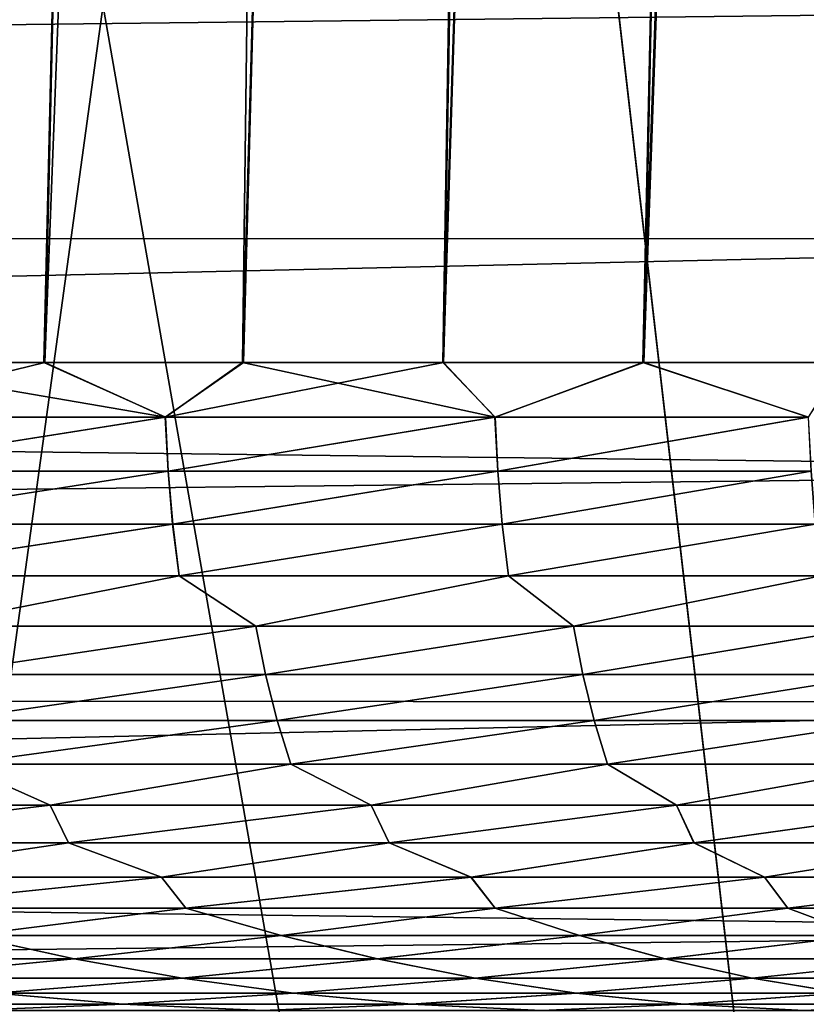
# Model space of a CAD drawing. Header units: millimetres. Extents: x -161 to 161, y -94 to 1149.
# Tile 920 of 1056: x 50.66 to 51.81, y 458.21 to 459.66. Entities that reach past the tile are written whole.
import ezdxf

# ---------------------------------------------------------------- set-up
doc = ezdxf.new("R2010")
doc.units = ezdxf.units.MM
doc.header["$LTSCALE"] = 81.481481
for name, color, linetype in [('43', 7, 'CONTINUOUS'), ('44', 7, 'CONTINUOUS'), ('45', 7, 'CONTINUOUS'), ('46', 7, 'CONTINUOUS'), ('91', 7, 'CONTINUOUS'), ('93', 7, 'CONTINUOUS')]:
    doc.layers.add(name, color=color, linetype=linetype)

msp = doc.modelspace()

# ---------------------------------------------------------------- linework, layer by layer
at = {"layer": '43', "color": 7, "linetype": 'CONTINUOUS', "true_color": 0xaaaaaa}
for points in [[(24.2, 460.0321, -16.9449), (53, 459.681, -16.9126), (24.2, 459.3509, -16.8761), (24.2, 460.0321, -16.9449)], [(53, 459.681, -16.9126), (53, 459.3381, -16.8743), (24.2, 459.3509, -16.8761), (53, 459.681, -16.9126)], [(53, 459.3381, -16.8743), (53, 458.9967, -16.8292), (24.2, 459.3509, -16.8761), (53, 459.3381, -16.8743)], [(24.2, 459.3509, -16.8761), (53, 458.9967, -16.8292), (24.2, 458.673, -16.7799), (24.2, 459.3509, -16.8761)], [(53, 458.9967, -16.8292), (53, 458.657, -16.7772), (24.2, 458.673, -16.7799), (53, 458.9967, -16.8292)], [(53, 458.657, -16.7772), (53, 458.319, -16.7185), (24.2, 458.673, -16.7799), (53, 458.657, -16.7772)], [(24.2, 458.673, -16.7799), (53, 458.319, -16.7185), (24.2, 457.9996, -16.6564), (24.2, 458.673, -16.7799)], [(53, 458.319, -16.7185), (53, 457.9815, -16.6526), (24.2, 457.9996, -16.6564), (53, 458.319, -16.7185)]]:
    msp.add_3dface(points, dxfattribs=at)
at = {"layer": '44', "color": 7, "linetype": 'CONTINUOUS', "true_color": 0xaaaaaa}
for points in [[(24.2, 459.3509, 16.8761), (53, 460.0247, 16.944), (24.2, 460.0321, 16.9449), (24.2, 459.3509, 16.8761)], [(53, 459.681, 16.9126), (53, 460.0247, 16.944), (24.2, 459.3509, 16.8761), (53, 459.681, 16.9126)], [(53, 459.3381, 16.8743), (53, 459.681, 16.9126), (24.2, 459.3509, 16.8761), (53, 459.3381, 16.8743)], [(24.2, 458.673, 16.7799), (53, 459.3381, 16.8743), (24.2, 459.3509, 16.8761), (24.2, 458.673, 16.7799)], [(53, 458.9967, 16.8292), (53, 459.3381, 16.8743), (24.2, 458.673, 16.7799), (53, 458.9967, 16.8292)], [(53, 458.657, 16.7772), (53, 458.9967, 16.8292), (24.2, 458.673, 16.7799), (53, 458.657, 16.7772)], [(24.2, 457.9996, 16.6564), (53, 458.657, 16.7772), (24.2, 458.673, 16.7799), (24.2, 457.9996, 16.6564)], [(53, 458.319, 16.7185), (53, 458.657, 16.7772), (24.2, 457.9996, 16.6564), (53, 458.319, 16.7185)], [(53, 457.9815, 16.6526), (53, 458.319, 16.7185), (24.2, 457.9996, 16.6564), (53, 457.9815, 16.6526)]]:
    msp.add_3dface(points, dxfattribs=at)
at = {"layer": '45', "color": 7, "linetype": 'CONTINUOUS', "true_color": 0xaaaaaa}
for points in [[(50.6917, 475.8222, 9), (53, 446.9778, 9), (50.3724, 469.7715, 9), (50.6917, 475.8222, 9)], [(53, 475.8222, 9), (53, 446.9778, 9), (50.6917, 475.8222, 9), (53, 475.8222, 9)], [(50.3724, 469.7715, 9), (53, 446.9778, 9), (50.0475, 463.8616, 9), (50.3724, 469.7715, 9)], [(50.0475, 463.8616, 9), (53, 446.9778, 9), (49.7171, 458.0925, 9), (50.0475, 463.8616, 9)]]:
    msp.add_3dface(points, dxfattribs=at)
at = {"layer": '46', "color": 7, "linetype": 'CONTINUOUS', "true_color": 0xaaaaaa}
for points in [[(53, 446.9778, -9), (53, 475.8222, -9), (49.0301, 446.9778, -9), (53, 446.9778, -9)], [(49.0301, 446.9778, -9), (53, 475.8222, -9), (49.378, 452.4645, -9), (49.0301, 446.9778, -9)], [(49.378, 452.4645, -9), (53, 475.8222, -9), (49.7171, 458.0924, -9), (49.378, 452.4645, -9)], [(49.7171, 458.0924, -9), (53, 475.8222, -9), (50.0475, 463.8616, -9), (49.7171, 458.0924, -9)]]:
    msp.add_3dface(points, dxfattribs=at)
at = {"layer": '91', "color": 7, "linetype": 'CONTINUOUS', "true_color": 0xaaaaaa}
for points in [[(50.8929, 486.2, 9.8586), (50.4508, 486.2, 10.1313), (50.1139, 459.1566, 8.9608), (50.8929, 486.2, 9.8586)], [(50.4017, 459.1566, 8.7739), (50.8929, 486.2, 9.8586), (50.1139, 459.1566, 8.9608), (50.4017, 459.1566, 8.7739)], [(50.4508, 486.2, -10.1313), (50.8929, 486.2, -9.8586), (50.1149, 459.1566, -8.9601), (50.4508, 486.2, -10.1313)], [(50.1149, 459.1566, -8.9601), (50.8929, 486.2, -9.8586), (50.4027, 459.1566, -8.7732), (50.1149, 459.1566, -8.9601)], [(51.3209, 486.2, 9.5674), (50.8929, 486.2, 9.8586), (50.4017, 459.1566, 8.7739), (51.3209, 486.2, 9.5674)], [(50.6917, 459.1566, 8.5717), (51.3209, 486.2, 9.5674), (50.4017, 459.1566, 8.7739), (50.6917, 459.1566, 8.5717)], [(50.8929, 486.2, -9.8586), (51.3209, 486.2, -9.5674), (50.4027, 459.1566, -8.7732), (50.8929, 486.2, -9.8586)], [(50.4027, 459.1566, -8.7732), (51.3209, 486.2, -9.5674), (50.6928, 459.1566, -8.5709), (50.4027, 459.1566, -8.7732)], [(50.9839, 459.1566, 8.3528), (51.3209, 486.2, 9.5674), (50.6917, 459.1566, 8.5717), (50.9839, 459.1566, 8.3528)], [(51.3209, 486.2, -9.5674), (51.7377, 486.2, -9.2558), (50.6928, 459.1566, -8.5709), (51.3209, 486.2, -9.5674)], [(50.6928, 459.1566, -8.5709), (51.7377, 486.2, -9.2558), (50.9851, 459.1566, -8.3519), (50.6928, 459.1566, -8.5709)], [(51.7377, 486.2, 9.2558), (51.3209, 486.2, 9.5674), (50.9839, 459.1566, 8.3528), (51.7377, 486.2, 9.2558)], [(51.2781, 459.1566, 8.116), (51.7377, 486.2, 9.2558), (50.9839, 459.1566, 8.3528), (51.2781, 459.1566, 8.116)], [(50.9851, 459.1566, -8.3519), (51.7377, 486.2, -9.2558), (51.2793, 459.1566, -8.115), (50.9851, 459.1566, -8.3519)], [(52.1412, 486.2, 8.9256), (51.7377, 486.2, 9.2558), (51.2781, 459.1566, 8.116), (52.1412, 486.2, 8.9256)], [(51.5726, 459.1566, 7.8606), (52.1412, 486.2, 8.9256), (51.2781, 459.1566, 8.116), (51.5726, 459.1566, 7.8606)], [(51.7377, 486.2, -9.2558), (52.1412, 486.2, -8.9256), (51.2793, 459.1566, -8.115), (51.7377, 486.2, -9.2558)], [(51.2793, 459.1566, -8.115), (52.1412, 486.2, -8.9256), (51.5738, 459.1566, -7.8596), (51.2793, 459.1566, -8.115)], [(52.5292, 486.2, 8.5786), (52.1412, 486.2, 8.9256), (51.5726, 459.1566, 7.8606), (52.5292, 486.2, 8.5786)], [(51.8663, 459.1566, 7.5861), (52.5292, 486.2, 8.5786), (51.5726, 459.1566, 7.8606), (51.8663, 459.1566, 7.5861)], [(52.1412, 486.2, -8.9256), (52.5292, 486.2, -8.5786), (51.5738, 459.1566, -7.8596), (52.1412, 486.2, -8.9256)], [(51.5738, 459.1566, -7.8596), (52.5292, 486.2, -8.5786), (51.8674, 459.1566, -7.585), (51.5738, 459.1566, -7.8596)]]:
    msp.add_3dface(points, dxfattribs=at)
at = {"layer": '93', "color": 7, "linetype": 'CONTINUOUS', "true_color": 0xaaaaaa}
for points in [[(50.4027, 459.1566, -8.7732), (50.6928, 459.1566, -8.5709), (50.3635, 459.0765, -8.7914), (50.4027, 459.1566, -8.7732)], [(50.3635, 459.0765, -8.7914), (50.6928, 459.1566, -8.5709), (50.8701, 459.0765, -8.4315), (50.3635, 459.0765, -8.7914)], [(50.4017, 459.1566, 8.7739), (50.3637, 459.0765, 8.7913), (50.8703, 459.0765, 8.4314), (50.4017, 459.1566, 8.7739)], [(50.6917, 459.1566, 8.5717), (50.4017, 459.1566, 8.7739), (50.8703, 459.0765, 8.4314), (50.6917, 459.1566, 8.5717)], [(50.9839, 459.1566, 8.3528), (50.6917, 459.1566, 8.5717), (50.8703, 459.0765, 8.4314), (50.9839, 459.1566, 8.3528)], [(50.6928, 459.1566, -8.5709), (50.9851, 459.1566, -8.3519), (50.8701, 459.0765, -8.4315), (50.6928, 459.1566, -8.5709)], [(50.9851, 459.1566, -8.3519), (51.2793, 459.1566, -8.115), (50.8701, 459.0765, -8.4315), (50.9851, 459.1566, -8.3519)], [(50.8701, 459.0765, -8.4315), (51.2793, 459.1566, -8.115), (51.3548, 459.0765, -8.0425), (50.8701, 459.0765, -8.4315)], [(50.9839, 459.1566, 8.3528), (50.8703, 459.0765, 8.4314), (51.355, 459.0765, 8.0423), (50.9839, 459.1566, 8.3528)], [(51.2781, 459.1566, 8.116), (50.9839, 459.1566, 8.3528), (51.355, 459.0765, 8.0423), (51.2781, 459.1566, 8.116)], [(51.5726, 459.1566, 7.8606), (51.2781, 459.1566, 8.116), (51.355, 459.0765, 8.0423), (51.5726, 459.1566, 7.8606)], [(51.2793, 459.1566, -8.115), (51.5738, 459.1566, -7.8596), (51.3548, 459.0765, -8.0425), (51.2793, 459.1566, -8.115)], [(51.3548, 459.0765, -8.0425), (51.5738, 459.1566, -7.8596), (51.8157, 459.0765, -7.6256), (51.3548, 459.0765, -8.0425)], [(51.5726, 459.1566, 7.8606), (51.355, 459.0765, 8.0423), (51.8159, 459.0765, 7.6254), (51.5726, 459.1566, 7.8606)], [(51.8663, 459.1566, 7.5861), (51.5726, 459.1566, 7.8606), (51.8159, 459.0765, 7.6254), (51.8663, 459.1566, 7.5861)], [(51.5738, 459.1566, -7.8596), (51.8674, 459.1566, -7.585), (51.8157, 459.0765, -7.6256), (51.5738, 459.1566, -7.8596)], [(50.3635, 459.0765, -8.7914), (50.8701, 459.0765, -8.4315), (50.3678, 458.9971, -8.7727), (50.3635, 459.0765, -8.7914)], [(50.3637, 459.0765, 8.7913), (50.3679, 458.9971, 8.7727), (50.8703, 459.0765, 8.4314), (50.3637, 459.0765, 8.7913)], [(50.3678, 458.9971, -8.7727), (50.8701, 459.0765, -8.4315), (50.8745, 458.9971, -8.4117), (50.3678, 458.9971, -8.7727)], [(50.3679, 458.9971, 8.7727), (50.8746, 458.9971, 8.4117), (50.8703, 459.0765, 8.4314), (50.3679, 458.9971, 8.7727)], [(50.8701, 459.0765, -8.4315), (51.3548, 459.0765, -8.0425), (50.8745, 458.9971, -8.4117), (50.8701, 459.0765, -8.4315)], [(50.8703, 459.0765, 8.4314), (50.8746, 458.9971, 8.4117), (51.355, 459.0765, 8.0423), (50.8703, 459.0765, 8.4314)], [(50.8745, 458.9971, -8.4117), (51.3548, 459.0765, -8.0425), (51.3591, 458.9971, -8.0216), (50.8745, 458.9971, -8.4117)], [(50.8746, 458.9971, 8.4117), (51.3591, 458.9971, 8.0215), (51.355, 459.0765, 8.0423), (50.8746, 458.9971, 8.4117)], [(51.3548, 459.0765, -8.0425), (51.8157, 459.0765, -7.6256), (51.3591, 458.9971, -8.0216), (51.3548, 459.0765, -8.0425)], [(51.355, 459.0765, 8.0423), (51.3591, 458.9971, 8.0215), (51.8159, 459.0765, 7.6254), (51.355, 459.0765, 8.0423)], [(51.3591, 458.9971, -8.0216), (51.8157, 459.0765, -7.6256), (51.8198, 458.9971, -7.6035), (51.3591, 458.9971, -8.0216)], [(51.3591, 458.9971, 8.0215), (51.8198, 458.9971, 7.6035), (51.8159, 459.0765, 7.6254), (51.3591, 458.9971, 8.0215)], [(50.3678, 458.9971, -8.7727), (50.8745, 458.9971, -8.4117), (50.3743, 458.9191, -8.7449), (50.3678, 458.9971, -8.7727)], [(50.3679, 458.9971, 8.7727), (50.3742, 458.9191, 8.745), (50.8746, 458.9971, 8.4117), (50.3679, 458.9971, 8.7727)], [(50.3742, 458.9191, 8.745), (50.8809, 458.9191, 8.3824), (50.8746, 458.9971, 8.4117), (50.3742, 458.9191, 8.745)], [(50.3743, 458.9191, -8.7449), (50.8745, 458.9971, -8.4117), (50.881, 458.9191, -8.3824), (50.3743, 458.9191, -8.7449)], [(50.8745, 458.9971, -8.4117), (51.3591, 458.9971, -8.0216), (50.881, 458.9191, -8.3824), (50.8745, 458.9971, -8.4117)], [(50.8746, 458.9971, 8.4117), (50.8809, 458.9191, 8.3824), (51.3591, 458.9971, 8.0215), (50.8746, 458.9971, 8.4117)], [(50.8809, 458.9191, 8.3824), (51.3653, 458.9191, 7.9905), (51.3591, 458.9971, 8.0215), (50.8809, 458.9191, 8.3824)], [(50.881, 458.9191, -8.3824), (51.3591, 458.9971, -8.0216), (51.3654, 458.9191, -7.9905), (50.881, 458.9191, -8.3824)], [(51.3591, 458.9971, -8.0216), (51.8198, 458.9971, -7.6035), (51.3654, 458.9191, -7.9905), (51.3591, 458.9971, -8.0216)], [(51.3591, 458.9971, 8.0215), (51.3653, 458.9191, 7.9905), (51.8198, 458.9971, 7.6035), (51.3591, 458.9971, 8.0215)], [(51.3653, 458.9191, 7.9905), (51.8257, 458.9191, 7.5707), (51.8198, 458.9971, 7.6035), (51.3653, 458.9191, 7.9905)], [(51.3654, 458.9191, -7.9905), (51.8198, 458.9971, -7.6035), (51.8257, 458.9191, -7.5707), (51.3654, 458.9191, -7.9905)], [(50.3742, 458.9191, 8.745), (50.3839, 458.8428, 8.7075), (50.8809, 458.9191, 8.3824), (50.3742, 458.9191, 8.745)], [(50.3743, 458.9191, -8.7449), (50.881, 458.9191, -8.3824), (50.3838, 458.8428, -8.7075), (50.3743, 458.9191, -8.7449)], [(50.3838, 458.8428, -8.7075), (50.881, 458.9191, -8.3824), (50.8906, 458.8428, -8.3427), (50.3838, 458.8428, -8.7075)], [(50.3839, 458.8428, 8.7075), (50.8906, 458.8428, 8.3427), (50.8809, 458.9191, 8.3824), (50.3839, 458.8428, 8.7075)], [(50.8809, 458.9191, 8.3824), (50.8906, 458.8428, 8.3427), (51.3653, 458.9191, 7.9905), (50.8809, 458.9191, 8.3824)], [(50.881, 458.9191, -8.3824), (51.3654, 458.9191, -7.9905), (50.8906, 458.8428, -8.3427), (50.881, 458.9191, -8.3824)], [(50.8906, 458.8428, -8.3427), (51.3654, 458.9191, -7.9905), (51.3747, 458.8428, -7.9485), (50.8906, 458.8428, -8.3427)], [(50.8906, 458.8428, 8.3427), (51.3748, 458.8428, 7.9485), (51.3653, 458.9191, 7.9905), (50.8906, 458.8428, 8.3427)], [(51.3653, 458.9191, 7.9905), (51.3748, 458.8428, 7.9485), (51.8257, 458.9191, 7.5707), (51.3653, 458.9191, 7.9905)], [(51.3654, 458.9191, -7.9905), (51.8257, 458.9191, -7.5707), (51.3747, 458.8428, -7.9485), (51.3654, 458.9191, -7.9905)], [(51.3747, 458.8428, -7.9485), (51.8257, 458.9191, -7.5707), (51.8347, 458.8428, -7.5262), (51.3747, 458.8428, -7.9485)], [(51.3748, 458.8428, 7.9485), (51.8347, 458.8428, 7.5262), (51.8257, 458.9191, 7.5707), (51.3748, 458.8428, 7.9485)], [(50.3838, 458.8428, -8.7075), (50.8906, 458.8428, -8.3427), (50.5142, 458.7689, -8.5793), (50.3838, 458.8428, -8.7075)], [(50.3839, 458.8428, 8.7075), (50.5143, 458.7689, 8.5792), (50.8906, 458.8428, 8.3427), (50.3839, 458.8428, 8.7075)], [(50.5142, 458.7689, -8.5793), (50.8906, 458.8428, -8.3427), (51.0033, 458.7689, -8.2148), (50.5142, 458.7689, -8.5793)], [(50.5143, 458.7689, 8.5792), (51.0034, 458.7689, 8.2147), (50.8906, 458.8428, 8.3427), (50.5143, 458.7689, 8.5792)], [(50.8906, 458.8428, -8.3427), (51.3747, 458.8428, -7.9485), (51.0033, 458.7689, -8.2148), (50.8906, 458.8428, -8.3427)], [(50.8906, 458.8428, 8.3427), (51.0034, 458.7689, 8.2147), (51.3748, 458.8428, 7.9485), (50.8906, 458.8428, 8.3427)], [(51.0033, 458.7689, -8.2148), (51.3747, 458.8428, -7.9485), (51.4703, 458.7689, -7.8224), (51.0033, 458.7689, -8.2148)], [(51.0034, 458.7689, 8.2147), (51.4704, 458.7689, 7.8223), (51.3748, 458.8428, 7.9485), (51.0034, 458.7689, 8.2147)], [(51.3747, 458.8428, -7.9485), (51.8347, 458.8428, -7.5262), (51.4703, 458.7689, -7.8224), (51.3747, 458.8428, -7.9485)], [(51.3748, 458.8428, 7.9485), (51.4704, 458.7689, 7.8223), (51.8347, 458.8428, 7.5262), (51.3748, 458.8428, 7.9485)], [(51.4703, 458.7689, -7.8224), (51.8347, 458.8428, -7.5262), (51.9137, 458.7689, -7.4035), (51.4703, 458.7689, -7.8224)], [(51.4704, 458.7689, 7.8223), (51.9138, 458.7689, 7.4034), (51.8347, 458.8428, 7.5262), (51.4704, 458.7689, 7.8223)], [(50.5142, 458.7689, -8.5793), (51.0033, 458.7689, -8.2148), (50.5284, 458.6978, -8.5233), (50.5142, 458.7689, -8.5793)], [(50.5143, 458.7689, 8.5792), (50.5285, 458.6978, 8.5232), (51.0034, 458.7689, 8.2147), (50.5143, 458.7689, 8.5792)], [(50.5284, 458.6978, -8.5233), (51.0033, 458.7689, -8.2148), (51.0175, 458.6978, -8.1554), (50.5284, 458.6978, -8.5233)], [(50.5285, 458.6978, 8.5232), (51.0176, 458.6978, 8.1554), (51.0034, 458.7689, 8.2147), (50.5285, 458.6978, 8.5232)], [(51.0033, 458.7689, -8.2148), (51.4703, 458.7689, -7.8224), (51.0175, 458.6978, -8.1554), (51.0033, 458.7689, -8.2148)], [(51.0034, 458.7689, 8.2147), (51.0176, 458.6978, 8.1554), (51.4704, 458.7689, 7.8223), (51.0034, 458.7689, 8.2147)], [(51.0175, 458.6978, -8.1554), (51.4703, 458.7689, -7.8224), (51.4842, 458.6978, -7.7595), (51.0175, 458.6978, -8.1554)], [(51.0176, 458.6978, 8.1554), (51.4843, 458.6978, 7.7594), (51.4704, 458.7689, 7.8223), (51.0176, 458.6978, 8.1554)], [(51.4703, 458.7689, -7.8224), (51.9137, 458.7689, -7.4035), (51.4842, 458.6978, -7.7595), (51.4703, 458.7689, -7.8224)], [(51.4704, 458.7689, 7.8223), (51.4843, 458.6978, 7.7594), (51.9138, 458.7689, 7.4034), (51.4704, 458.7689, 7.8223)], [(51.4842, 458.6978, -7.7595), (51.9137, 458.7689, -7.4035), (51.9269, 458.6978, -7.3369), (51.4842, 458.6978, -7.7595)], [(51.4843, 458.6978, 7.7594), (51.9269, 458.6978, 7.3369), (51.9138, 458.7689, 7.4034), (51.4843, 458.6978, 7.7594)], [(50.5284, 458.6978, -8.5233), (51.0175, 458.6978, -8.1554), (50.5456, 458.6299, -8.4581), (50.5284, 458.6978, -8.5233)], [(50.5285, 458.6978, 8.5232), (50.5456, 458.6299, 8.4581), (51.0176, 458.6978, 8.1554), (50.5285, 458.6978, 8.5232)], [(50.5456, 458.6299, -8.4581), (51.0175, 458.6978, -8.1554), (51.0347, 458.6299, -8.0863), (50.5456, 458.6299, -8.4581)], [(50.5456, 458.6299, 8.4581), (51.0347, 458.6299, 8.0863), (51.0176, 458.6978, 8.1554), (50.5456, 458.6299, 8.4581)], [(51.0175, 458.6978, -8.1554), (51.4842, 458.6978, -7.7595), (51.0347, 458.6299, -8.0863), (51.0175, 458.6978, -8.1554)], [(51.0176, 458.6978, 8.1554), (51.0347, 458.6299, 8.0863), (51.4843, 458.6978, 7.7594), (51.0176, 458.6978, 8.1554)], [(51.0347, 458.6299, -8.0863), (51.4842, 458.6978, -7.7595), (51.5009, 458.6299, -7.6862), (51.0347, 458.6299, -8.0863)], [(51.0347, 458.6299, 8.0863), (51.5009, 458.6299, 7.6862), (51.4843, 458.6978, 7.7594), (51.0347, 458.6299, 8.0863)], [(51.4842, 458.6978, -7.7595), (51.9269, 458.6978, -7.3369), (51.5009, 458.6299, -7.6862), (51.4842, 458.6978, -7.7595)], [(51.4843, 458.6978, 7.7594), (51.5009, 458.6299, 7.6862), (51.9269, 458.6978, 7.3369), (51.4843, 458.6978, 7.7594)], [(51.5009, 458.6299, -7.6862), (51.9269, 458.6978, -7.3369), (51.9427, 458.6299, -7.2592), (51.5009, 458.6299, -7.6862)], [(51.5009, 458.6299, 7.6862), (51.9427, 458.6299, 7.2592), (51.9269, 458.6978, 7.3369), (51.5009, 458.6299, 7.6862)], [(50.5456, 458.6299, -8.4581), (51.0347, 458.6299, -8.0863), (50.5657, 458.5657, -8.384), (50.5456, 458.6299, -8.4581)], [(50.5456, 458.6299, 8.4581), (50.5657, 458.5657, 8.3839), (51.0347, 458.6299, 8.0863), (50.5456, 458.6299, 8.4581)], [(50.5657, 458.5657, -8.384), (51.0347, 458.6299, -8.0863), (51.0547, 458.5657, -8.0075), (50.5657, 458.5657, -8.384)], [(50.5657, 458.5657, 8.3839), (51.0547, 458.5657, 8.0074), (51.0347, 458.6299, 8.0863), (50.5657, 458.5657, 8.3839)], [(51.0347, 458.6299, -8.0863), (51.5009, 458.6299, -7.6862), (51.0547, 458.5657, -8.0075), (51.0347, 458.6299, -8.0863)], [(51.0347, 458.6299, 8.0863), (51.0547, 458.5657, 8.0074), (51.5009, 458.6299, 7.6862), (51.0347, 458.6299, 8.0863)], [(51.0547, 458.5657, -8.0075), (51.5009, 458.6299, -7.6862), (51.5204, 458.5657, -7.6025), (51.0547, 458.5657, -8.0075)], [(51.0547, 458.5657, 8.0074), (51.5204, 458.5657, 7.6024), (51.5009, 458.6299, 7.6862), (51.0547, 458.5657, 8.0074)], [(51.5009, 458.6299, -7.6862), (51.9427, 458.6299, -7.2592), (51.5204, 458.5657, -7.6025), (51.5009, 458.6299, -7.6862)], [(51.5009, 458.6299, 7.6862), (51.5204, 458.5657, 7.6024), (51.9427, 458.6299, 7.2592), (51.5009, 458.6299, 7.6862)], [(51.5204, 458.5657, -7.6025), (51.9427, 458.6299, -7.2592), (51.9611, 458.5657, -7.1704), (51.5204, 458.5657, -7.6025)], [(51.5204, 458.5657, 7.6024), (51.9612, 458.5657, 7.1704), (51.9427, 458.6299, 7.2592), (51.5204, 458.5657, 7.6024)], [(50.2076, 458.5056, -8.5676), (50.5657, 458.5657, -8.384), (50.7009, 458.5056, -8.2175), (50.2076, 458.5056, -8.5676)], [(50.2077, 458.5056, 8.5675), (50.701, 458.5056, 8.2175), (50.5657, 458.5657, 8.3839), (50.2077, 458.5056, 8.5675)], [(50.5657, 458.5657, -8.384), (51.0547, 458.5657, -8.0075), (50.7009, 458.5056, -8.2175), (50.5657, 458.5657, -8.384)], [(50.5657, 458.5657, 8.3839), (50.701, 458.5056, 8.2175), (51.0547, 458.5657, 8.0074), (50.5657, 458.5657, 8.3839)], [(50.7009, 458.5056, -8.2175), (51.0547, 458.5657, -8.0075), (51.1729, 458.5056, -7.8392), (50.7009, 458.5056, -8.2175)], [(50.701, 458.5056, 8.2175), (51.1729, 458.5056, 7.8391), (51.0547, 458.5657, 8.0074), (50.701, 458.5056, 8.2175)], [(51.0547, 458.5657, -8.0075), (51.5204, 458.5657, -7.6025), (51.1729, 458.5056, -7.8392), (51.0547, 458.5657, -8.0075)], [(51.0547, 458.5657, 8.0074), (51.1729, 458.5056, 7.8391), (51.5204, 458.5657, 7.6024), (51.0547, 458.5657, 8.0074)], [(51.1729, 458.5056, -7.8392), (51.5204, 458.5657, -7.6025), (51.6218, 458.5056, -7.4337), (51.1729, 458.5056, -7.8392)], [(51.1729, 458.5056, 7.8391), (51.6218, 458.5056, 7.4336), (51.5204, 458.5657, 7.6024), (51.1729, 458.5056, 7.8391)], [(51.5204, 458.5657, -7.6025), (51.9611, 458.5657, -7.1704), (51.6218, 458.5056, -7.4337), (51.5204, 458.5657, -7.6025)], [(51.5204, 458.5657, 7.6024), (51.6218, 458.5056, 7.4336), (51.9612, 458.5657, 7.1704), (51.5204, 458.5657, 7.6024)], [(51.6218, 458.5056, -7.4337), (51.9611, 458.5657, -7.1704), (52.0461, 458.5056, -7.0026), (51.6218, 458.5056, -7.4337)], [(51.6218, 458.5056, 7.4336), (52.0461, 458.5056, 7.0025), (51.9612, 458.5657, 7.1704), (51.6218, 458.5056, 7.4336)], [(50.2076, 458.5056, -8.5676), (50.7009, 458.5056, -8.2175), (50.234, 458.45, -8.4798), (50.2076, 458.5056, -8.5676)], [(50.2077, 458.5056, 8.5675), (50.2341, 458.45, 8.4797), (50.701, 458.5056, 8.2175), (50.2077, 458.5056, 8.5675)], [(50.234, 458.45, -8.4798), (50.7009, 458.5056, -8.2175), (50.7278, 458.45, -8.1241), (50.234, 458.45, -8.4798)], [(50.2341, 458.45, 8.4797), (50.7279, 458.45, 8.124), (50.701, 458.5056, 8.2175), (50.2341, 458.45, 8.4797)], [(50.7009, 458.5056, -8.2175), (51.1729, 458.5056, -7.8392), (50.7278, 458.45, -8.1241), (50.7009, 458.5056, -8.2175)], [(50.701, 458.5056, 8.2175), (50.7279, 458.45, 8.124), (51.1729, 458.5056, 7.8391), (50.701, 458.5056, 8.2175)], [(50.7278, 458.45, -8.1241), (51.1729, 458.5056, -7.8392), (51.1995, 458.45, -7.7396), (50.7278, 458.45, -8.1241)], [(50.7279, 458.45, 8.124), (51.1996, 458.45, 7.7396), (51.1729, 458.5056, 7.8391), (50.7279, 458.45, 8.124)], [(51.1729, 458.5056, -7.8392), (51.6218, 458.5056, -7.4337), (51.1995, 458.45, -7.7396), (51.1729, 458.5056, -7.8392)], [(51.1729, 458.5056, 7.8391), (51.1996, 458.45, 7.7396), (51.6218, 458.5056, 7.4336), (51.1729, 458.5056, 7.8391)], [(51.1995, 458.45, -7.7396), (51.6218, 458.5056, -7.4337), (51.6476, 458.45, -7.3279), (51.1995, 458.45, -7.7396)], [(51.1996, 458.45, 7.7396), (51.6477, 458.45, 7.3278), (51.6218, 458.5056, 7.4336), (51.1996, 458.45, 7.7396)], [(51.6218, 458.5056, -7.4337), (52.0461, 458.5056, -7.0026), (51.6476, 458.45, -7.3279), (51.6218, 458.5056, -7.4337)], [(51.6218, 458.5056, 7.4336), (51.6477, 458.45, 7.3278), (52.0461, 458.5056, 7.0025), (51.6218, 458.5056, 7.4336)], [(51.6476, 458.45, -7.3279), (52.0461, 458.5056, -7.0026), (52.0704, 458.45, -6.8902), (51.6476, 458.45, -7.3279)], [(51.6477, 458.45, 7.3278), (52.0705, 458.45, 6.8901), (52.0461, 458.5056, 7.0025), (51.6477, 458.45, 7.3278)], [(50.234, 458.45, -8.4798), (50.7278, 458.45, -8.1241), (50.3873, 458.3993, -8.2977), (50.234, 458.45, -8.4798)], [(50.2341, 458.45, 8.4797), (50.3872, 458.3993, 8.2977), (50.7279, 458.45, 8.124), (50.2341, 458.45, 8.4797)], [(50.3872, 458.3993, 8.2977), (50.8644, 458.3993, 7.9376), (50.7279, 458.45, 8.124), (50.3872, 458.3993, 8.2977)], [(50.3873, 458.3993, -8.2977), (50.7278, 458.45, -8.1241), (50.8645, 458.3993, -7.9376), (50.3873, 458.3993, -8.2977)], [(50.7278, 458.45, -8.1241), (51.1995, 458.45, -7.7396), (50.8645, 458.3993, -7.9376), (50.7278, 458.45, -8.1241)], [(50.7279, 458.45, 8.124), (50.8644, 458.3993, 7.9376), (51.1996, 458.45, 7.7396), (50.7279, 458.45, 8.124)], [(50.8644, 458.3993, 7.9376), (51.3196, 458.3993, 7.5501), (51.1996, 458.45, 7.7396), (50.8644, 458.3993, 7.9376)], [(50.8645, 458.3993, -7.9376), (51.1995, 458.45, -7.7396), (51.3197, 458.3993, -7.5501), (50.8645, 458.3993, -7.9376)], [(51.1995, 458.45, -7.7396), (51.6476, 458.45, -7.3279), (51.3197, 458.3993, -7.5501), (51.1995, 458.45, -7.7396)], [(51.1996, 458.45, 7.7396), (51.3196, 458.3993, 7.5501), (51.6477, 458.45, 7.3278), (51.1996, 458.45, 7.7396)], [(51.3196, 458.3993, 7.5501), (51.7513, 458.3993, 7.1366), (51.6477, 458.45, 7.3278), (51.3196, 458.3993, 7.5501)], [(51.3197, 458.3993, -7.5501), (51.6476, 458.45, -7.3279), (51.7514, 458.3993, -7.1365), (51.3197, 458.3993, -7.5501)], [(51.6476, 458.45, -7.3279), (52.0704, 458.45, -6.8902), (51.7514, 458.3993, -7.1365), (51.6476, 458.45, -7.3279)], [(51.6477, 458.45, 7.3278), (51.7513, 458.3993, 7.1366), (52.0705, 458.45, 6.8901), (51.6477, 458.45, 7.3278)], [(51.7513, 458.3993, 7.1366), (52.1579, 458.3993, 6.6983), (52.0705, 458.45, 6.8901), (51.7513, 458.3993, 7.1366)], [(51.7514, 458.3993, -7.1365), (52.0704, 458.45, -6.8902), (52.158, 458.3993, -6.6982), (51.7514, 458.3993, -7.1365)], [(50.3872, 458.3993, 8.2977), (50.4227, 458.3537, 8.1908), (50.8644, 458.3993, 7.9376), (50.3872, 458.3993, 8.2977)], [(50.3873, 458.3993, -8.2977), (50.8645, 458.3993, -7.9376), (50.4226, 458.3537, -8.1908), (50.3873, 458.3993, -8.2977)], [(50.4226, 458.3537, -8.1908), (50.8645, 458.3993, -7.9376), (50.9002, 458.3537, -7.8233), (50.4226, 458.3537, -8.1908)], [(50.4227, 458.3537, 8.1908), (50.9002, 458.3537, 7.8233), (50.8644, 458.3993, 7.9376), (50.4227, 458.3537, 8.1908)], [(50.8644, 458.3993, 7.9376), (50.9002, 458.3537, 7.8233), (51.3196, 458.3993, 7.5501), (50.8644, 458.3993, 7.9376)], [(50.8645, 458.3993, -7.9376), (51.3197, 458.3993, -7.5501), (50.9002, 458.3537, -7.8233), (50.8645, 458.3993, -7.9376)], [(50.9002, 458.3537, -7.8233), (51.3197, 458.3993, -7.5501), (51.355, 458.3537, -7.4281), (50.9002, 458.3537, -7.8233)], [(50.9002, 458.3537, 7.8233), (51.355, 458.3537, 7.428), (51.3196, 458.3993, 7.5501), (50.9002, 458.3537, 7.8233)], [(51.3196, 458.3993, 7.5501), (51.355, 458.3537, 7.428), (51.7513, 458.3993, 7.1366), (51.3196, 458.3993, 7.5501)], [(51.3197, 458.3993, -7.5501), (51.7514, 458.3993, -7.1365), (51.355, 458.3537, -7.4281), (51.3197, 458.3993, -7.5501)], [(51.355, 458.3537, -7.4281), (51.7514, 458.3993, -7.1365), (51.7854, 458.3537, -7.0064), (51.355, 458.3537, -7.4281)], [(51.355, 458.3537, 7.428), (51.7855, 458.3537, 7.0063), (51.7513, 458.3993, 7.1366), (51.355, 458.3537, 7.428)], [(51.7513, 458.3993, 7.1366), (51.7855, 458.3537, 7.0063), (52.1579, 458.3993, 6.6983), (51.7513, 458.3993, 7.1366)], [(51.7514, 458.3993, -7.1365), (52.158, 458.3993, -6.6982), (51.7854, 458.3537, -7.0064), (51.7514, 458.3993, -7.1365)], [(51.7854, 458.3537, -7.0064), (52.158, 458.3993, -6.6982), (52.19, 458.3537, -6.5598), (51.7854, 458.3537, -7.0064)], [(51.7855, 458.3537, 7.0063), (52.19, 458.3537, 6.5598), (52.1579, 458.3993, 6.6983), (51.7855, 458.3537, 7.0063)], [(50.4226, 458.3537, -8.1908), (50.9002, 458.3537, -7.8233), (50.5792, 458.3136, -7.9878), (50.4226, 458.3537, -8.1908)], [(50.4227, 458.3537, 8.1908), (50.5789, 458.3136, 7.988), (50.9002, 458.3537, 7.8233), (50.4227, 458.3537, 8.1908)], [(50.5789, 458.3136, 7.988), (51.0404, 458.3136, 7.6147), (50.9002, 458.3537, 7.8233), (50.5789, 458.3136, 7.988)], [(50.5792, 458.3136, -7.9878), (50.9002, 458.3537, -7.8233), (51.0407, 458.3136, -7.6145), (50.5792, 458.3136, -7.9878)], [(50.9002, 458.3537, -7.8233), (51.355, 458.3537, -7.4281), (51.0407, 458.3136, -7.6145), (50.9002, 458.3537, -7.8233)], [(50.9002, 458.3537, 7.8233), (51.0404, 458.3136, 7.6147), (51.355, 458.3537, 7.428), (50.9002, 458.3537, 7.8233)], [(51.0404, 458.3136, 7.6147), (51.4791, 458.3136, 7.2149), (51.355, 458.3537, 7.428), (51.0404, 458.3136, 7.6147)], [(51.0407, 458.3136, -7.6145), (51.355, 458.3537, -7.4281), (51.4793, 458.3136, -7.2146), (51.0407, 458.3136, -7.6145)], [(51.355, 458.3537, -7.4281), (51.7854, 458.3537, -7.0064), (51.4793, 458.3136, -7.2146), (51.355, 458.3537, -7.4281)], [(51.355, 458.3537, 7.428), (51.4791, 458.3136, 7.2149), (51.7855, 458.3537, 7.0063), (51.355, 458.3537, 7.428)], [(51.4791, 458.3136, 7.2149), (51.8933, 458.3136, 6.7898), (51.7855, 458.3537, 7.0063), (51.4791, 458.3136, 7.2149)], [(51.4793, 458.3136, -7.2146), (51.7854, 458.3537, -7.0064), (51.8935, 458.3136, -6.7895), (51.4793, 458.3136, -7.2146)], [(51.7854, 458.3537, -7.0064), (52.19, 458.3537, -6.5598), (51.8935, 458.3136, -6.7895), (51.7854, 458.3537, -7.0064)], [(51.7855, 458.3537, 7.0063), (51.8933, 458.3136, 6.7898), (52.19, 458.3537, 6.5598), (51.7855, 458.3537, 7.0063)], [(50.2683, 458.2793, -8.1261), (50.5792, 458.3136, -7.9878), (50.7359, 458.2793, -7.7731), (50.2683, 458.2793, -8.1261)], [(50.2686, 458.2793, 8.1258), (50.7361, 458.2793, 7.7728), (50.5789, 458.3136, 7.988), (50.2686, 458.2793, 8.1258)], [(50.5789, 458.3136, 7.988), (50.7361, 458.2793, 7.7728), (51.0404, 458.3136, 7.6147), (50.5789, 458.3136, 7.988)], [(50.5792, 458.3136, -7.9878), (51.0407, 458.3136, -7.6145), (50.7359, 458.2793, -7.7731), (50.5792, 458.3136, -7.9878)], [(50.7359, 458.2793, -7.7731), (51.0407, 458.3136, -7.6145), (51.1818, 458.2793, -7.3932), (50.7359, 458.2793, -7.7731)], [(50.7361, 458.2793, 7.7728), (51.1821, 458.2793, 7.393), (51.0404, 458.3136, 7.6147), (50.7361, 458.2793, 7.7728)], [(51.0404, 458.3136, 7.6147), (51.1821, 458.2793, 7.393), (51.4791, 458.3136, 7.2149), (51.0404, 458.3136, 7.6147)], [(51.0407, 458.3136, -7.6145), (51.4793, 458.3136, -7.2146), (51.1818, 458.2793, -7.3932), (51.0407, 458.3136, -7.6145)], [(51.1818, 458.2793, -7.3932), (51.4793, 458.3136, -7.2146), (51.6047, 458.2793, -6.9878), (51.1818, 458.2793, -7.3932)], [(51.1821, 458.2793, 7.393), (51.605, 458.2793, 6.9876), (51.4791, 458.3136, 7.2149), (51.1821, 458.2793, 7.393)], [(51.4791, 458.3136, 7.2149), (51.605, 458.2793, 6.9876), (51.8933, 458.3136, 6.7898), (51.4791, 458.3136, 7.2149)], [(51.4793, 458.3136, -7.2146), (51.8935, 458.3136, -6.7895), (51.6047, 458.2793, -6.9878), (51.4793, 458.3136, -7.2146)], [(51.6047, 458.2793, -6.9878), (51.8935, 458.3136, -6.7895), (52.003, 458.2793, -6.5583), (51.6047, 458.2793, -6.9878)], [(51.605, 458.2793, 6.9876), (52.0033, 458.2793, 6.558), (51.8933, 458.3136, 6.7898), (51.605, 458.2793, 6.9876)], [(50.2683, 458.2793, -8.1261), (50.7359, 458.2793, -7.7731), (50.4423, 458.2509, -7.9058), (50.2683, 458.2793, -8.1261)], [(50.2686, 458.2793, 8.1258), (50.4421, 458.2509, 7.9059), (50.7361, 458.2793, 7.7728), (50.2686, 458.2793, 8.1258)], [(50.4421, 458.2509, 7.9059), (50.8949, 458.2509, 7.5444), (50.7361, 458.2793, 7.7728), (50.4421, 458.2509, 7.9059)], [(50.4423, 458.2509, -7.9058), (50.7359, 458.2793, -7.7731), (50.895, 458.2509, -7.5443), (50.4423, 458.2509, -7.9058)], [(50.7359, 458.2793, -7.7731), (51.1818, 458.2793, -7.3932), (50.895, 458.2509, -7.5443), (50.7359, 458.2793, -7.7731)], [(50.7361, 458.2793, 7.7728), (50.8949, 458.2509, 7.5444), (51.1821, 458.2793, 7.393), (50.7361, 458.2793, 7.7728)], [(50.8949, 458.2509, 7.5444), (51.3257, 458.2509, 7.1569), (51.1821, 458.2793, 7.393), (50.8949, 458.2509, 7.5444)], [(50.895, 458.2509, -7.5443), (51.1818, 458.2793, -7.3932), (51.3258, 458.2509, -7.1568), (50.895, 458.2509, -7.5443)], [(51.1818, 458.2793, -7.3932), (51.6047, 458.2793, -6.9878), (51.3258, 458.2509, -7.1568), (51.1818, 458.2793, -7.3932)], [(51.1821, 458.2793, 7.393), (51.3257, 458.2509, 7.1569), (51.605, 458.2793, 6.9876), (51.1821, 458.2793, 7.393)], [(51.3257, 458.2509, 7.1569), (51.7331, 458.2509, 6.7449), (51.605, 458.2793, 6.9876), (51.3257, 458.2509, 7.1569)], [(51.3258, 458.2509, -7.1568), (51.6047, 458.2793, -6.9878), (51.7332, 458.2509, -6.7448), (51.3258, 458.2509, -7.1568)], [(51.6047, 458.2793, -6.9878), (52.003, 458.2793, -6.5583), (51.7332, 458.2509, -6.7448), (51.6047, 458.2793, -6.9878)], [(51.605, 458.2793, 6.9876), (51.7331, 458.2509, 6.7449), (52.0033, 458.2793, 6.558), (51.605, 458.2793, 6.9876)], [(51.7331, 458.2509, 6.7449), (52.1157, 458.2509, 6.3098), (52.0033, 458.2793, 6.558), (51.7331, 458.2509, 6.7449)], [(51.7332, 458.2509, -6.7448), (52.003, 458.2793, -6.5583), (52.1158, 458.2509, -6.3097), (51.7332, 458.2509, -6.7448)], [(50.4421, 458.2509, 7.9059), (50.62, 458.2287, 7.6704), (50.8949, 458.2509, 7.5444), (50.4421, 458.2509, 7.9059)], [(50.4423, 458.2509, -7.9058), (50.895, 458.2509, -7.5443), (50.6204, 458.2287, -7.67), (50.4423, 458.2509, -7.9058)], [(50.62, 458.2287, 7.6704), (51.0585, 458.2287, 7.299), (50.8949, 458.2509, 7.5444), (50.62, 458.2287, 7.6704)], [(50.6204, 458.2287, -7.67), (50.895, 458.2509, -7.5443), (51.0589, 458.2287, -7.2987), (50.6204, 458.2287, -7.67)], [(50.8949, 458.2509, 7.5444), (51.0585, 458.2287, 7.299), (51.3257, 458.2509, 7.1569), (50.8949, 458.2509, 7.5444)], [(50.895, 458.2509, -7.5443), (51.3258, 458.2509, -7.1568), (51.0589, 458.2287, -7.2987), (50.895, 458.2509, -7.5443)], [(51.0585, 458.2287, 7.299), (51.4744, 458.2287, 6.9026), (51.3257, 458.2509, 7.1569), (51.0585, 458.2287, 7.299)], [(51.0589, 458.2287, -7.2987), (51.3258, 458.2509, -7.1568), (51.4748, 458.2287, -6.9022), (51.0589, 458.2287, -7.2987)], [(51.3257, 458.2509, 7.1569), (51.4744, 458.2287, 6.9026), (51.7331, 458.2509, 6.7449), (51.3257, 458.2509, 7.1569)], [(51.3258, 458.2509, -7.1568), (51.7332, 458.2509, -6.7448), (51.4748, 458.2287, -6.9022), (51.3258, 458.2509, -7.1568)], [(51.4744, 458.2287, 6.9026), (51.8665, 458.2287, 6.4826), (51.7331, 458.2509, 6.7449), (51.4744, 458.2287, 6.9026)], [(51.4748, 458.2287, -6.9022), (51.7332, 458.2509, -6.7448), (51.8668, 458.2287, -6.4822), (51.4748, 458.2287, -6.9022)], [(51.7331, 458.2509, 6.7449), (51.8665, 458.2287, 6.4826), (52.1157, 458.2509, 6.3098), (51.7331, 458.2509, 6.7449)], [(51.7332, 458.2509, -6.7448), (52.1158, 458.2509, -6.3097), (51.8668, 458.2287, -6.4822), (51.7332, 458.2509, -6.7448)], [(50.3614, 458.2127, 7.7712), (50.8075, 458.2127, 7.4137), (50.62, 458.2287, 7.6704), (50.3614, 458.2127, 7.7712)], [(50.3616, 458.2127, -7.771), (50.6204, 458.2287, -7.67), (50.8078, 458.2127, -7.4135), (50.3616, 458.2127, -7.771)], [(50.62, 458.2287, 7.6704), (50.8075, 458.2127, 7.4137), (51.0585, 458.2287, 7.299), (50.62, 458.2287, 7.6704)], [(50.6204, 458.2287, -7.67), (51.0589, 458.2287, -7.2987), (50.8078, 458.2127, -7.4135), (50.6204, 458.2287, -7.67)], [(50.8075, 458.2127, 7.4137), (51.2319, 458.2127, 7.0306), (51.0585, 458.2287, 7.299), (50.8075, 458.2127, 7.4137)], [(50.8078, 458.2127, -7.4135), (51.0589, 458.2287, -7.2987), (51.2322, 458.2127, -7.0303), (50.8078, 458.2127, -7.4135)], [(51.0585, 458.2287, 7.299), (51.2319, 458.2127, 7.0306), (51.4744, 458.2287, 6.9026), (51.0585, 458.2287, 7.299)], [(51.0589, 458.2287, -7.2987), (51.4748, 458.2287, -6.9022), (51.2322, 458.2127, -7.0303), (51.0589, 458.2287, -7.2987)], [(51.2319, 458.2127, 7.0306), (51.6331, 458.2127, 6.6232), (51.4744, 458.2287, 6.9026), (51.2319, 458.2127, 7.0306)], [(51.2322, 458.2127, -7.0303), (51.4748, 458.2287, -6.9022), (51.6334, 458.2127, -6.6229), (51.2322, 458.2127, -7.0303)], [(51.4744, 458.2287, 6.9026), (51.6331, 458.2127, 6.6232), (51.8665, 458.2287, 6.4826), (51.4744, 458.2287, 6.9026)], [(51.4748, 458.2287, -6.9022), (51.8668, 458.2287, -6.4822), (51.6334, 458.2127, -6.6229), (51.4748, 458.2287, -6.9022)], [(51.6331, 458.2127, 6.6232), (52.0097, 458.2127, 6.1929), (51.8665, 458.2287, 6.4826), (51.6331, 458.2127, 6.6232)], [(51.6334, 458.2127, -6.6229), (51.8668, 458.2287, -6.4822), (52.01, 458.2127, -6.1926), (51.6334, 458.2127, -6.6229)], [(50.3614, 458.2127, 7.7712), (50.5799, 458.2031, 7.4989), (50.8075, 458.2127, 7.4137), (50.3614, 458.2127, 7.7712)], [(50.3616, 458.2127, -7.771), (50.8078, 458.2127, -7.4135), (50.5795, 458.2031, -7.4993), (50.3616, 458.2127, -7.771)], [(50.5795, 458.2031, -7.4993), (50.8078, 458.2127, -7.4135), (51.0128, 458.2031, -7.1262), (50.5795, 458.2031, -7.4993)], [(50.5799, 458.2031, 7.4989), (51.0132, 458.2031, 7.1258), (50.8075, 458.2127, 7.4137), (50.5799, 458.2031, 7.4989)], [(50.8075, 458.2127, 7.4137), (51.0132, 458.2031, 7.1258), (51.2319, 458.2127, 7.0306), (50.8075, 458.2127, 7.4137)], [(50.8078, 458.2127, -7.4135), (51.2322, 458.2127, -7.0303), (51.0128, 458.2031, -7.1262), (50.8078, 458.2127, -7.4135)], [(51.0128, 458.2031, -7.1262), (51.2322, 458.2127, -7.0303), (51.4232, 458.2031, -6.7281), (51.0128, 458.2031, -7.1262)], [(51.0132, 458.2031, 7.1258), (51.4236, 458.2031, 6.7277), (51.2319, 458.2127, 7.0306), (51.0132, 458.2031, 7.1258)], [(51.2319, 458.2127, 7.0306), (51.4236, 458.2031, 6.7277), (51.6331, 458.2127, 6.6232), (51.2319, 458.2127, 7.0306)], [(51.2322, 458.2127, -7.0303), (51.6334, 458.2127, -6.6229), (51.4232, 458.2031, -6.7281), (51.2322, 458.2127, -7.0303)], [(51.4232, 458.2031, -6.7281), (51.6334, 458.2127, -6.6229), (51.8094, 458.2031, -6.3065), (51.4232, 458.2031, -6.7281)], [(51.4236, 458.2031, 6.7277), (51.8098, 458.2031, 6.306), (51.6331, 458.2127, 6.6232), (51.4236, 458.2031, 6.7277)], [(51.6331, 458.2127, 6.6232), (51.8098, 458.2031, 6.306), (52.0097, 458.2127, 6.1929), (51.6331, 458.2127, 6.6232)], [(51.6334, 458.2127, -6.6229), (52.01, 458.2127, -6.1926), (51.8094, 458.2031, -6.3065), (51.6334, 458.2127, -6.6229)], [(51.8094, 458.2031, -6.3065), (52.01, 458.2127, -6.1926), (52.17, 458.2031, -5.8627), (51.8094, 458.2031, -6.3065)], [(51.8098, 458.2031, 6.306), (52.1703, 458.2031, 5.8622), (52.0097, 458.2127, 6.1929), (51.8098, 458.2031, 6.306)]]:
    msp.add_3dface(points, dxfattribs=at)

doc.saveas('drawing.dxf')
